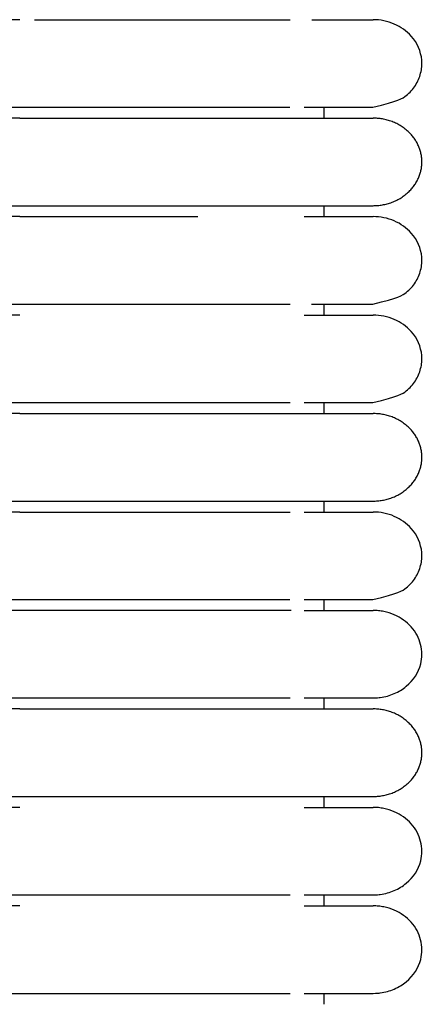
# Model space of a CAD drawing. Header units: millimetres. Extents: x -31695 to -19845, y -5614 to 7253.
# Tile 323 of 432: x -27559 to -27541, y 5322 to 5368. Entities that reach past the tile are written whole.
import ezdxf

# ---------------------------------------------------------------- set-up
doc = ezdxf.new("R2010")
doc.units = ezdxf.units.MM
doc.layers.add('2d', color=7, linetype='Continuous', true_color=0x000000)

msp = doc.modelspace()

# ---------------------------------------------------------------- linework, layer by layer
at = {"layer": '2d', "linetype": 'Continuous', "lineweight": -3}
for points, degree in [([(-27559.349, 5367.615), (-27569.288, 5367.615), (-27579.226, 5367.615)], 2), ([(-27579.226, 5363.555), (-27569.288, 5363.555), (-27559.349, 5363.555)], 2), ([(-27545.226, 5363.047), (-27545.226, 5363.301), (-27545.226, 5363.555)], 2), ([(-27542.965, 5363.555), (-27542.965, 5363.555), (-27542.965, 5363.555), (-27542.965, 5363.555)], 3), ([(-27559.349, 5363.047), (-27569.288, 5363.047), (-27579.226, 5363.047)], 2), ([(-27579.226, 5358.987), (-27569.288, 5358.987), (-27559.349, 5358.987)], 2), ([(-27545.226, 5358.48), (-27545.226, 5358.734), (-27545.226, 5358.987)], 2), ([(-27559.349, 5358.48), (-27569.288, 5358.48), (-27579.226, 5358.48)], 2), ([(-27579.226, 5354.42), (-27569.288, 5354.42), (-27559.349, 5354.42)], 2), ([(-27545.226, 5353.913), (-27545.226, 5354.167), (-27545.226, 5354.42)], 2), ([(-27559.349, 5353.913), (-27569.288, 5353.913), (-27579.226, 5353.913)], 2), ([(-27579.226, 5349.853), (-27569.288, 5349.853), (-27559.349, 5349.853)], 2), ([(-27545.226, 5349.345), (-27545.226, 5349.599), (-27545.226, 5349.853)], 2), ([(-27542.965, 5349.853), (-27542.965, 5349.853), (-27542.965, 5349.853), (-27542.965, 5349.853)], 3), ([(-27559.349, 5349.345), (-27569.288, 5349.345), (-27579.226, 5349.345)], 2), ([(-27579.226, 5345.285), (-27569.288, 5345.285), (-27559.349, 5345.285)], 2), ([(-27545.226, 5344.778), (-27545.226, 5345.032), (-27545.226, 5345.285)], 2), ([(-27559.349, 5344.778), (-27569.288, 5344.778), (-27579.226, 5344.778)], 2), ([(-27579.226, 5340.718), (-27569.288, 5340.718), (-27559.349, 5340.718)], 2), ([(-27545.226, 5340.211), (-27545.226, 5340.464), (-27545.226, 5340.718)], 2), ([(-27542.965, 5340.718), (-27542.965, 5340.718), (-27542.965, 5340.718), (-27542.965, 5340.718)], 3), ([(-27546.755, 5340.211), (-27562.991, 5340.211), (-27579.226, 5340.211)], 2), ([(-27579.226, 5336.151), (-27569.288, 5336.151), (-27559.349, 5336.151)], 2), ([(-27545.226, 5335.643), (-27545.226, 5335.897), (-27545.226, 5336.151)], 2), ([(-27559.349, 5335.643), (-27569.288, 5335.643), (-27579.226, 5335.643)], 2), ([(-27579.226, 5331.583), (-27569.288, 5331.583), (-27559.349, 5331.583)], 2), ([(-27545.226, 5331.076), (-27545.226, 5331.33), (-27545.226, 5331.583)], 2), ([(-27559.349, 5331.076), (-27569.288, 5331.076), (-27579.226, 5331.076)], 2), ([(-27579.226, 5327.016), (-27569.288, 5327.016), (-27559.349, 5327.016)], 2), ([(-27545.226, 5326.509), (-27545.226, 5326.762), (-27545.226, 5327.016)], 2), ([(-27559.349, 5326.509), (-27569.288, 5326.509), (-27579.226, 5326.509)], 2), ([(-27579.226, 5322.449), (-27569.288, 5322.449), (-27559.349, 5322.449)], 2), ([(-27545.226, 5321.941), (-27545.226, 5322.195), (-27545.226, 5322.449)], 2)]:
    msp.add_open_spline(points, degree=degree, dxfattribs=at)
for points, knots in [([(-27558.664, 5367.615), (-27558.436, 5367.615), (-27557.98, 5367.615), (-27557.297, 5367.615), (-27556.619, 5367.615), (-27555.947, 5367.615), (-27555.283, 5367.615), (-27554.628, 5367.615), (-27554.199, 5367.615), (-27553.774, 5367.615), (-27553.356, 5367.615), (-27552.749, 5367.615), (-27552.163, 5367.615), (-27551.601, 5367.615), (-27551.062, 5367.615), (-27550.548, 5367.615), (-27550.141, 5367.615), (-27549.828, 5367.615), (-27549.676, 5367.615), (-27549.592, 5367.615), (-27549.575, 5367.615), (-27549.539, 5367.615), (-27549.509, 5367.615), (-27549.483, 5367.615), (-27549.465, 5367.615), (-27549.435, 5367.615), (-27549.339, 5367.615), (-27549.219, 5367.615), (-27549.083, 5367.615), (-27548.982, 5367.615), (-27548.883, 5367.615), (-27548.784, 5367.615), (-27548.703, 5367.615), (-27548.639, 5367.615), (-27548.574, 5367.615), (-27548.495, 5367.615), (-27548.307, 5367.615), (-27548.124, 5367.615), (-27547.949, 5367.615), (-27547.862, 5367.615), (-27547.791, 5367.615), (-27547.735, 5367.615), (-27547.693, 5367.615), (-27547.652, 5367.615), (-27547.597, 5367.615), (-27547.502, 5367.615), (-27547.371, 5367.615), (-27547.27, 5367.615), (-27546.806, 5367.615)], [1.564355, 1.564355, 1.564355, 1.564355, 1.618924, 1.673493, 1.728061, 1.78263, 1.837198, 1.891767, 1.946335, 1.946335, 2.001115, 2.055895, 2.110675, 2.165455, 2.220235, 2.275015, 2.329795, 2.357185, 2.384575, 2.384575, 2.387798, 2.39102, 2.397465, 2.399077, 2.400688, 2.403911, 2.410356, 2.436137, 2.449027, 2.461918, 2.474808, 2.487699, 2.500589, 2.507035, 2.51348, 2.52637, 2.539261, 2.590823, 2.603713, 2.616604, 2.629494, 2.635939, 2.642385, 2.64883, 2.655275, 2.668165, 2.693946, 2.719727, 2.719727, 2.719727, 2.719727]), ([(-27545.798, 5367.615), (-27545.181, 5367.615), (-27544.664, 5367.615), (-27544.249, 5367.615), (-27543.83, 5367.615), (-27543.514, 5367.615), (-27543.3, 5367.615), (-27543.087, 5367.615), (-27542.975, 5367.615), (-27542.96, 5367.615)], [1.332783, 1.332783, 1.332783, 1.332783, 8.630284, 8.630284, 8.630284, 15.940526, 15.940526, 15.940526, 23.144641, 23.144641, 23.144641, 23.144641]), ([(-27542.965, 5363.555), (-27541.773, 5363.843), (-27541.584, 5363.959), (-27541.418, 5364.097), (-27541.252, 5364.234), (-27541.11, 5364.394), (-27540.997, 5364.569), (-27540.884, 5364.745), (-27540.8, 5364.935), (-27540.75, 5365.133), (-27540.7, 5365.33), (-27540.682, 5365.535), (-27540.699, 5365.736), (-27540.733, 5366.14), (-27540.905, 5366.534), (-27541.187, 5366.85), (-27541.398, 5367.088), (-27541.671, 5367.282), (-27541.976, 5367.414), (-27542.282, 5367.545), (-27542.62, 5367.615), (-27542.96, 5367.615)], [27.520766, 27.520766, 27.520766, 27.520766, 29.2208, 29.2208, 29.2208, 30.919981, 30.919981, 30.919981, 32.619451, 32.619451, 32.619451, 34.31973, 34.31973, 34.31973, 37.755656, 37.755656, 37.755656, 40.317792, 40.317792, 40.317792, 42.878079, 42.878079, 42.878079, 42.878079]), ([(-27559.349, 5363.555), (-27559.121, 5363.555), (-27558.892, 5363.555), (-27558.664, 5363.555), (-27558.436, 5363.555), (-27558.208, 5363.555), (-27557.981, 5363.555), (-27557.753, 5363.555), (-27557.525, 5363.555), (-27557.299, 5363.555), (-27557.072, 5363.555), (-27556.846, 5363.555), (-27556.621, 5363.555), (-27556.396, 5363.555), (-27556.172, 5363.555), (-27555.95, 5363.555), (-27555.727, 5363.555), (-27555.506, 5363.555), (-27555.286, 5363.555), (-27555.066, 5363.555), (-27554.848, 5363.555), (-27554.632, 5363.555), (-27554.416, 5363.555), (-27554.201, 5363.555), (-27553.989, 5363.555), (-27553.776, 5363.555), (-27553.567, 5363.555), (-27553.361, 5363.555), (-27553.156, 5363.555), (-27552.954, 5363.555), (-27552.755, 5363.555), (-27552.556, 5363.555), (-27552.361, 5363.555), (-27552.17, 5363.555), (-27551.979, 5363.555), (-27551.792, 5363.555), (-27551.608, 5363.555), (-27551.425, 5363.555), (-27551.245, 5363.555), (-27551.07, 5363.555), (-27550.894, 5363.555), (-27550.723, 5363.555), (-27550.556, 5363.555), (-27550.389, 5363.555), (-27550.226, 5363.555), (-27550.067, 5363.555), (-27549.988, 5363.555), (-27549.91, 5363.555), (-27549.833, 5363.555), (-27549.756, 5363.555), (-27549.68, 5363.555), (-27549.552, 5363.555), (-27549.535, 5363.555), (-27549.517, 5363.555), (-27549.395, 5363.555), (-27549.326, 5363.555), (-27549.257, 5363.555), (-27549.189, 5363.555), (-27549.155, 5363.555), (-27549.121, 5363.555), (-27548.987, 5363.555), (-27548.954, 5363.555), (-27548.92, 5363.555), (-27548.789, 5363.555), (-27548.756, 5363.555), (-27548.724, 5363.555), (-27548.595, 5363.555), (-27548.563, 5363.555), (-27548.531, 5363.555), (-27548.406, 5363.555), (-27548.281, 5363.555), (-27548.159, 5363.555), (-27547.953, 5363.555), (-27547.924, 5363.555), (-27547.896, 5363.555), (-27547.782, 5363.555), (-27547.768, 5363.555), (-27547.754, 5363.555), (-27547.656, 5363.555), (-27547.643, 5363.555), (-27547.629, 5363.555), (-27547.534, 5363.555), (-27547.481, 5363.555), (-27547.428, 5363.555), (-27547.377, 5363.555), (-27547.325, 5363.555), (-27547.275, 5363.555), (-27546.811, 5363.555)], [1.758265, 1.758265, 1.758265, 1.758265, 2.403203, 2.403203, 2.403203, 3.0484, 3.0484, 3.0484, 3.694787, 3.694787, 3.694787, 4.34223, 4.34223, 4.34223, 4.990624, 4.990624, 4.990624, 5.639884, 5.639884, 5.639884, 6.289916, 6.289916, 6.289916, 6.940709, 6.940709, 6.940709, 7.590557, 7.590557, 7.590557, 8.234391, 8.234391, 8.234391, 8.872562, 8.872562, 8.872562, 9.505107, 9.505107, 9.505107, 10.131961, 10.131961, 10.131961, 10.753009, 10.753009, 10.753009, 11.367998, 11.367998, 11.367998, 11.673138, 11.673138, 11.673138, 12.048031, 12.048031, 12.048031, 12.262919, 12.262919, 12.262919, 12.551165, 12.551165, 12.551165, 12.841348, 12.841348, 12.841348, 13.133414, 13.133414, 13.133414, 13.427317, 13.427317, 13.427317, 13.723012, 13.723012, 13.723012, 14.469846, 14.469846, 14.469846, 14.771547, 14.771547, 14.771547, 14.998917, 14.998917, 14.998917, 15.227215, 15.227215, 15.227215, 15.533045, 15.533045, 15.533045, 15.840519, 15.840519, 15.840519, 15.840519]), ([(-27546.16, 5363.555), (-27545.383, 5363.555), (-27544.747, 5363.555), (-27544.255, 5363.555), (-27543.835, 5363.555), (-27543.52, 5363.555), (-27543.306, 5363.555), (-27543.092, 5363.555), (-27542.981, 5363.555), (-27542.965, 5363.555)], [0, 0, 0, 0, 8.583004, 8.583004, 8.583004, 15.826789, 15.826789, 15.826789, 22.96541, 22.96541, 22.96541, 22.96541]), ([(-27559.349, 5358.48), (-27559.121, 5358.48), (-27558.664, 5358.48), (-27557.98, 5358.48), (-27557.297, 5358.48), (-27556.619, 5358.48), (-27555.947, 5358.48), (-27555.283, 5358.48), (-27554.628, 5358.48), (-27554.199, 5358.48), (-27553.774, 5358.48), (-27553.356, 5358.48), (-27552.749, 5358.48), (-27551.976, 5358.48), (-27551.431, 5358.48), (-27551.086, 5358.48)], [1.5131938, 1.5131938, 1.5131938, 1.5131938, 1.5643554, 1.615517, 1.6666785, 1.7178401, 1.7690017, 1.8201632, 1.8713248, 1.9224864, 1.9224864, 1.9738461, 2.0252058, 2.0765655, 2.1773658, 2.1773658, 2.1773658, 2.1773658]), ([(-27546.154, 5358.48), (-27545.377, 5358.48), (-27544.742, 5358.48), (-27544.249, 5358.48), (-27543.83, 5358.48), (-27543.514, 5358.48), (-27543.3, 5358.48), (-27543.087, 5358.48), (-27542.975, 5358.48), (-27542.96, 5358.48)], [0, 0, 0, 0, 8.64999, 8.64999, 8.64999, 15.950307, 15.950307, 15.950307, 23.144641, 23.144641, 23.144641, 23.144641]), ([(-27542.965, 5354.42), (-27541.773, 5354.708), (-27541.584, 5354.824), (-27541.418, 5354.962), (-27541.252, 5355.1), (-27541.11, 5355.259), (-27540.997, 5355.435), (-27540.884, 5355.61), (-27540.8, 5355.801), (-27540.75, 5355.998), (-27540.7, 5356.195), (-27540.682, 5356.4), (-27540.699, 5356.602), (-27540.733, 5357.005), (-27540.905, 5357.399), (-27541.187, 5357.716), (-27541.398, 5357.953), (-27541.671, 5358.147), (-27541.976, 5358.279), (-27542.282, 5358.411), (-27542.62, 5358.48), (-27542.96, 5358.48)], [27.461889, 27.461889, 27.461889, 27.461889, 29.168441, 29.168441, 29.168441, 30.874137, 30.874137, 30.874137, 32.580122, 32.580122, 32.580122, 34.28692, 34.28692, 34.28692, 37.736018, 37.736018, 37.736018, 40.307976, 40.307976, 40.307976, 42.878079, 42.878079, 42.878079, 42.878079]), ([(-27559.349, 5354.42), (-27559.12, 5354.42), (-27558.892, 5354.42), (-27558.664, 5354.42), (-27558.436, 5354.42), (-27558.208, 5354.42), (-27557.98, 5354.42), (-27557.752, 5354.42), (-27557.525, 5354.42), (-27557.298, 5354.42), (-27557.071, 5354.42), (-27556.845, 5354.42), (-27556.62, 5354.42), (-27556.395, 5354.42), (-27556.171, 5354.42), (-27555.948, 5354.42), (-27555.726, 5354.42), (-27555.504, 5354.42), (-27555.284, 5354.42), (-27555.064, 5354.42), (-27554.846, 5354.42), (-27554.63, 5354.42), (-27554.414, 5354.42), (-27554.199, 5354.42), (-27553.987, 5354.42), (-27553.774, 5354.42), (-27553.565, 5354.42), (-27553.359, 5354.42), (-27553.153, 5354.42), (-27552.951, 5354.42), (-27552.752, 5354.42), (-27552.553, 5354.42), (-27552.358, 5354.42), (-27552.167, 5354.42), (-27551.976, 5354.42), (-27551.788, 5354.42), (-27551.605, 5354.42), (-27551.421, 5354.42), (-27551.242, 5354.42), (-27551.066, 5354.42), (-27550.891, 5354.42), (-27550.719, 5354.42), (-27550.552, 5354.42), (-27550.469, 5354.42), (-27550.386, 5354.42), (-27550.305, 5354.42), (-27550.223, 5354.42), (-27550.143, 5354.42), (-27550.063, 5354.42), (-27549.906, 5354.42), (-27549.751, 5354.42), (-27549.496, 5354.42), (-27549.461, 5354.42), (-27549.426, 5354.42), (-27549.288, 5354.42), (-27549.253, 5354.42), (-27549.219, 5354.42), (-27549.109, 5354.42), (-27549.1, 5354.42), (-27549.092, 5354.42), (-27548.983, 5354.42), (-27548.916, 5354.42), (-27548.85, 5354.42), (-27548.784, 5354.42), (-27548.719, 5354.42), (-27548.654, 5354.42), (-27548.543, 5354.42), (-27548.527, 5354.42), (-27548.511, 5354.42), (-27548.401, 5354.42), (-27548.338, 5354.42), (-27548.277, 5354.42), (-27548.216, 5354.42), (-27548.155, 5354.42), (-27548.096, 5354.42), (-27547.949, 5354.42), (-27547.92, 5354.42), (-27547.891, 5354.42), (-27547.777, 5354.42), (-27547.763, 5354.42), (-27547.749, 5354.42), (-27547.652, 5354.42), (-27547.645, 5354.42), (-27547.638, 5354.42), (-27547.53, 5354.42), (-27547.476, 5354.42), (-27547.423, 5354.42), (-27547.372, 5354.42), (-27547.32, 5354.42), (-27547.27, 5354.42), (-27546.808, 5354.42)], [1.758068, 1.758068, 1.758068, 1.758068, 2.403287, 2.403287, 2.403287, 3.048544, 3.048544, 3.048544, 3.694979, 3.694979, 3.694979, 4.342478, 4.342478, 4.342478, 4.99093, 4.99093, 4.99093, 5.640239, 5.640239, 5.640239, 6.290336, 6.290336, 6.290336, 6.941194, 6.941194, 6.941194, 7.591109, 7.591109, 7.591109, 8.23501, 8.23501, 8.23501, 8.873232, 8.873232, 8.873232, 9.505838, 9.505838, 9.505838, 10.132754, 10.132754, 10.132754, 10.753854, 10.753854, 10.753854, 11.062133, 11.062133, 11.062133, 11.368873, 11.368873, 11.368873, 12.120507, 12.120507, 12.120507, 12.407785, 12.407785, 12.407785, 12.660764, 12.660764, 12.660764, 12.842362, 12.842362, 12.842362, 13.134445, 13.134445, 13.134445, 13.502125, 13.502125, 13.502125, 13.724073, 13.724073, 13.724073, 14.021537, 14.021537, 14.021537, 14.470952, 14.470952, 14.470952, 14.772668, 14.772668, 14.772668, 15.000047, 15.000047, 15.000047, 15.228356, 15.228356, 15.228356, 15.534206, 15.534206, 15.534206, 15.8417, 15.8417, 15.8417, 15.8417]), ([(-27545.809, 5354.42), (-27545.189, 5354.42), (-27544.671, 5354.42), (-27544.255, 5354.42), (-27543.835, 5354.42), (-27543.52, 5354.42), (-27543.306, 5354.42), (-27543.092, 5354.42), (-27542.981, 5354.42), (-27542.965, 5354.42)], [1.31115, 1.31115, 1.31115, 1.31115, 8.570493, 8.570493, 8.570493, 15.820579, 15.820579, 15.820579, 22.965411, 22.965411, 22.965411, 22.965411]), ([(-27546.154, 5353.913), (-27545.377, 5353.913), (-27544.742, 5353.913), (-27544.249, 5353.913), (-27543.83, 5353.913), (-27543.514, 5353.913), (-27543.3, 5353.913), (-27543.087, 5353.913), (-27542.975, 5353.913), (-27542.96, 5353.913)], [0, 0, 0, 0, 8.64999, 8.64999, 8.64999, 15.950307, 15.950307, 15.950307, 23.144641, 23.144641, 23.144641, 23.144641]), ([(-27542.965, 5349.853), (-27541.773, 5350.141), (-27541.584, 5350.257), (-27541.418, 5350.394), (-27541.252, 5350.532), (-27541.11, 5350.692), (-27540.997, 5350.867), (-27540.884, 5351.043), (-27540.8, 5351.233), (-27540.75, 5351.431), (-27540.7, 5351.628), (-27540.682, 5351.832), (-27540.699, 5352.034), (-27540.733, 5352.438), (-27540.905, 5352.832), (-27541.187, 5353.148), (-27541.398, 5353.386), (-27541.671, 5353.58), (-27541.976, 5353.712), (-27542.282, 5353.843), (-27542.62, 5353.913), (-27542.96, 5353.913)], [27.520766, 27.520766, 27.520766, 27.520766, 29.2208, 29.2208, 29.2208, 30.919981, 30.919981, 30.919981, 32.619452, 32.619452, 32.619452, 34.319731, 34.319731, 34.319731, 37.755656, 37.755656, 37.755656, 40.317792, 40.317792, 40.317792, 42.878079, 42.878079, 42.878079, 42.878079]), ([(-27559.349, 5349.853), (-27559.123, 5349.853), (-27558.89, 5349.853), (-27558.664, 5349.853), (-27558.436, 5349.853), (-27558.208, 5349.853), (-27557.98, 5349.853), (-27557.752, 5349.853), (-27557.525, 5349.853), (-27557.298, 5349.853), (-27557.071, 5349.853), (-27556.845, 5349.853), (-27556.62, 5349.853), (-27556.395, 5349.853), (-27556.171, 5349.853), (-27555.948, 5349.853), (-27555.726, 5349.853), (-27555.504, 5349.853), (-27555.284, 5349.853), (-27555.064, 5349.853), (-27554.846, 5349.853), (-27554.63, 5349.853), (-27554.414, 5349.853), (-27554.199, 5349.853), (-27553.987, 5349.853), (-27553.774, 5349.853), (-27553.565, 5349.853), (-27553.359, 5349.853), (-27553.153, 5349.853), (-27552.951, 5349.853), (-27552.752, 5349.853), (-27552.553, 5349.853), (-27552.358, 5349.853), (-27552.167, 5349.853), (-27551.976, 5349.853), (-27551.788, 5349.853), (-27551.605, 5349.853), (-27551.421, 5349.853), (-27551.242, 5349.853), (-27551.066, 5349.853), (-27550.891, 5349.853), (-27550.719, 5349.853), (-27550.552, 5349.853), (-27550.469, 5349.853), (-27550.386, 5349.853), (-27550.305, 5349.853), (-27550.223, 5349.853), (-27550.143, 5349.853), (-27550.063, 5349.853), (-27549.905, 5349.853), (-27549.751, 5349.853), (-27549.496, 5349.853), (-27549.461, 5349.853), (-27549.426, 5349.853), (-27549.288, 5349.853), (-27549.253, 5349.853), (-27549.219, 5349.853), (-27549.109, 5349.853), (-27549.1, 5349.853), (-27549.092, 5349.853), (-27548.983, 5349.853), (-27548.916, 5349.853), (-27548.85, 5349.853), (-27548.784, 5349.853), (-27548.719, 5349.853), (-27548.654, 5349.853), (-27548.543, 5349.853), (-27548.527, 5349.853), (-27548.511, 5349.853), (-27548.401, 5349.853), (-27548.338, 5349.853), (-27548.277, 5349.853), (-27548.216, 5349.853), (-27548.155, 5349.853), (-27548.096, 5349.853), (-27547.949, 5349.853), (-27547.92, 5349.853), (-27547.891, 5349.853), (-27547.777, 5349.853), (-27547.763, 5349.853), (-27547.749, 5349.853), (-27547.652, 5349.853), (-27547.645, 5349.853), (-27547.638, 5349.853), (-27547.53, 5349.853), (-27547.476, 5349.853), (-27547.423, 5349.853), (-27547.372, 5349.853), (-27547.32, 5349.853), (-27547.27, 5349.853), (-27546.808, 5349.853)], [0, 0, 0, 0, 0.643984, 0.643984, 0.643984, 1.289245, 1.289245, 1.289245, 1.935683, 1.935683, 1.935683, 2.583186, 2.583186, 2.583186, 3.231641, 3.231641, 3.231641, 3.880954, 3.880954, 3.880954, 4.531054, 4.531054, 4.531054, 5.181916, 5.181916, 5.181916, 5.831835, 5.831835, 5.831835, 6.475738, 6.475738, 6.475738, 7.113964, 7.113964, 7.113964, 7.746573, 7.746573, 7.746573, 8.373493, 8.373493, 8.373493, 8.994596, 8.994596, 8.994596, 9.302877, 9.302877, 9.302877, 9.609618, 9.609618, 9.609618, 10.361256, 10.361256, 10.361256, 10.648537, 10.648537, 10.648537, 10.901517, 10.901517, 10.901517, 11.083116, 11.083116, 11.083116, 11.3752, 11.3752, 11.3752, 11.742882, 11.742882, 11.742882, 11.964831, 11.964831, 11.964831, 12.262297, 12.262297, 12.262297, 12.711714, 12.711714, 12.711714, 13.013432, 13.013432, 13.013432, 13.240812, 13.240812, 13.240812, 13.469123, 13.469123, 13.469123, 13.774974, 13.774974, 13.774974, 14.08247, 14.08247, 14.08247, 14.08247]), ([(-27546.154, 5349.853), (-27545.38, 5349.853), (-27544.746, 5349.853), (-27544.255, 5349.853), (-27543.835, 5349.853), (-27543.52, 5349.853), (-27543.306, 5349.853), (-27543.092, 5349.853), (-27542.981, 5349.853), (-27542.965, 5349.853)], [0.021128, 0.021128, 0.021128, 0.021128, 8.582815, 8.582815, 8.582815, 15.826695, 15.826695, 15.826695, 22.965412, 22.965412, 22.965412, 22.965412]), ([(-27559.349, 5344.778), (-27559.121, 5344.778), (-27558.664, 5344.778), (-27557.98, 5344.778), (-27557.297, 5344.778), (-27556.619, 5344.778), (-27555.947, 5344.778), (-27555.283, 5344.778), (-27554.628, 5344.778), (-27554.199, 5344.778), (-27553.774, 5344.778), (-27553.356, 5344.778), (-27552.749, 5344.778), (-27552.163, 5344.778), (-27551.601, 5344.778), (-27551.062, 5344.778), (-27550.548, 5344.778), (-27550.141, 5344.778), (-27549.828, 5344.778), (-27549.676, 5344.778), (-27549.592, 5344.778), (-27549.575, 5344.778), (-27549.539, 5344.778), (-27549.509, 5344.778), (-27549.483, 5344.778), (-27549.465, 5344.778), (-27549.435, 5344.778), (-27549.339, 5344.778), (-27549.219, 5344.778), (-27549.083, 5344.778), (-27548.982, 5344.778), (-27548.883, 5344.778), (-27548.784, 5344.778), (-27548.703, 5344.778), (-27548.639, 5344.778), (-27548.574, 5344.778), (-27548.495, 5344.778), (-27548.307, 5344.778), (-27548.124, 5344.778), (-27547.949, 5344.778), (-27547.862, 5344.778), (-27547.791, 5344.778), (-27547.735, 5344.778), (-27547.693, 5344.778), (-27547.652, 5344.778), (-27547.597, 5344.778), (-27547.502, 5344.778), (-27547.371, 5344.778), (-27547.27, 5344.778), (-27546.806, 5344.778)], [1.513194, 1.513194, 1.513194, 1.513194, 1.567609, 1.622024, 1.676439, 1.730854, 1.785268, 1.839683, 1.894098, 1.948513, 1.948513, 2.003139, 2.057765, 2.11239, 2.167016, 2.221642, 2.276267, 2.330893, 2.358206, 2.385519, 2.385519, 2.388732, 2.391946, 2.398373, 2.39998, 2.401586, 2.4048, 2.411227, 2.436935, 2.44979, 2.462644, 2.475498, 2.488352, 2.501206, 2.507633, 2.514061, 2.526915, 2.539769, 2.591186, 2.60404, 2.616894, 2.629748, 2.636175, 2.642602, 2.649029, 2.655457, 2.668311, 2.694019, 2.719727, 2.719727, 2.719727, 2.719727]), ([(-27546.154, 5344.778), (-27545.377, 5344.778), (-27544.742, 5344.778), (-27544.249, 5344.778), (-27543.83, 5344.778), (-27543.514, 5344.778), (-27543.3, 5344.778), (-27543.087, 5344.778), (-27542.975, 5344.778), (-27542.96, 5344.778)], [0, 0, 0, 0, 8.64999, 8.64999, 8.64999, 15.950307, 15.950307, 15.950307, 23.144641, 23.144641, 23.144641, 23.144641]), ([(-27542.965, 5340.718), (-27541.773, 5341.006), (-27541.584, 5341.122), (-27541.418, 5341.26), (-27541.252, 5341.398), (-27541.11, 5341.557), (-27540.997, 5341.733), (-27540.884, 5341.908), (-27540.8, 5342.099), (-27540.75, 5342.296), (-27540.7, 5342.493), (-27540.682, 5342.698), (-27540.699, 5342.9), (-27540.733, 5343.303), (-27540.905, 5343.697), (-27541.187, 5344.014), (-27541.398, 5344.251), (-27541.671, 5344.445), (-27541.976, 5344.577), (-27542.282, 5344.709), (-27542.62, 5344.778), (-27542.96, 5344.778)], [27.520767, 27.520767, 27.520767, 27.520767, 29.220801, 29.220801, 29.220801, 30.919982, 30.919982, 30.919982, 32.619452, 32.619452, 32.619452, 34.319731, 34.319731, 34.319731, 37.755656, 37.755656, 37.755656, 40.317792, 40.317792, 40.317792, 42.878079, 42.878079, 42.878079, 42.878079]), ([(-27559.349, 5340.718), (-27559.121, 5340.718), (-27558.893, 5340.718), (-27558.664, 5340.718), (-27558.436, 5340.718), (-27558.208, 5340.718), (-27557.981, 5340.718), (-27557.753, 5340.718), (-27557.525, 5340.718), (-27557.299, 5340.718), (-27557.072, 5340.718), (-27556.846, 5340.718), (-27556.621, 5340.718), (-27556.396, 5340.718), (-27556.172, 5340.718), (-27555.95, 5340.718), (-27555.727, 5340.718), (-27555.506, 5340.718), (-27555.286, 5340.718), (-27555.066, 5340.718), (-27554.848, 5340.718), (-27554.632, 5340.718), (-27554.416, 5340.718), (-27554.201, 5340.718), (-27553.989, 5340.718), (-27553.776, 5340.718), (-27553.567, 5340.718), (-27553.361, 5340.718), (-27553.156, 5340.718), (-27552.954, 5340.718), (-27552.755, 5340.718), (-27552.556, 5340.718), (-27552.361, 5340.718), (-27552.17, 5340.718), (-27551.979, 5340.718), (-27551.792, 5340.718), (-27551.608, 5340.718), (-27551.425, 5340.718), (-27551.245, 5340.718), (-27551.07, 5340.718), (-27550.894, 5340.718), (-27550.723, 5340.718), (-27550.556, 5340.718), (-27550.389, 5340.718), (-27550.226, 5340.718), (-27550.067, 5340.718), (-27549.988, 5340.718), (-27549.91, 5340.718), (-27549.833, 5340.718), (-27549.756, 5340.718), (-27549.68, 5340.718), (-27549.552, 5340.718), (-27549.535, 5340.718), (-27549.517, 5340.718), (-27549.395, 5340.718), (-27549.326, 5340.718), (-27549.257, 5340.718), (-27549.189, 5340.718), (-27549.155, 5340.718), (-27549.121, 5340.718), (-27548.987, 5340.718), (-27548.954, 5340.718), (-27548.92, 5340.718), (-27548.789, 5340.718), (-27548.756, 5340.718), (-27548.724, 5340.718), (-27548.595, 5340.718), (-27548.563, 5340.718), (-27548.531, 5340.718), (-27548.406, 5340.718), (-27548.281, 5340.718), (-27548.159, 5340.718), (-27547.953, 5340.718), (-27547.924, 5340.718), (-27547.896, 5340.718), (-27547.782, 5340.718), (-27547.768, 5340.718), (-27547.754, 5340.718), (-27547.656, 5340.718), (-27547.643, 5340.718), (-27547.629, 5340.718), (-27547.534, 5340.718), (-27547.481, 5340.718), (-27547.428, 5340.718), (-27547.377, 5340.718), (-27547.325, 5340.718), (-27547.275, 5340.718), (-27546.811, 5340.718)], [0, 0, 0, 0, 0.643928, 0.643928, 0.643928, 1.289128, 1.289128, 1.289128, 1.935518, 1.935518, 1.935518, 2.582964, 2.582964, 2.582964, 3.231361, 3.231361, 3.231361, 3.880624, 3.880624, 3.880624, 4.530659, 4.530659, 4.530659, 5.181454, 5.181454, 5.181454, 5.831306, 5.831306, 5.831306, 6.475143, 6.475143, 6.475143, 7.113316, 7.113316, 7.113316, 7.745864, 7.745864, 7.745864, 8.372721, 8.372721, 8.372721, 8.993772, 8.993772, 8.993772, 9.608763, 9.608763, 9.608763, 9.913905, 9.913905, 9.913905, 10.2888, 10.2888, 10.2888, 10.503689, 10.503689, 10.503689, 10.791936, 10.791936, 10.791936, 11.082121, 11.082121, 11.082121, 11.374188, 11.374188, 11.374188, 11.668092, 11.668092, 11.668092, 11.963788, 11.963788, 11.963788, 12.710625, 12.710625, 12.710625, 13.012328, 13.012328, 13.012328, 13.239698, 13.239698, 13.239698, 13.467998, 13.467998, 13.467998, 13.773829, 13.773829, 13.773829, 14.081304, 14.081304, 14.081304, 14.081304]), ([(-27546.16, 5340.718), (-27545.383, 5340.718), (-27544.747, 5340.718), (-27544.255, 5340.718), (-27543.835, 5340.718), (-27543.52, 5340.718), (-27543.306, 5340.718), (-27543.092, 5340.718), (-27542.981, 5340.718), (-27542.965, 5340.718)], [0, 0, 0, 0, 8.583005, 8.583005, 8.583005, 15.82679, 15.82679, 15.82679, 22.965412, 22.965412, 22.965412, 22.965412]), ([(-27546.155, 5340.211), (-27545.378, 5340.211), (-27544.742, 5340.211), (-27544.25, 5340.211), (-27543.83, 5340.211), (-27543.514, 5340.211), (-27543.301, 5340.211), (-27543.087, 5340.211), (-27542.975, 5340.211), (-27542.96, 5340.211)], [0, 0, 0, 0, 8.649968, 8.649968, 8.649968, 15.950267, 15.950267, 15.950267, 23.144584, 23.144584, 23.144584, 23.144584]), ([(-27542.959, 5336.151), (-27542.771, 5336.157), (-27542.696, 5336.163), (-27542.622, 5336.173), (-27542.398, 5336.204), (-27542.18, 5336.264), (-27541.976, 5336.352), (-27541.772, 5336.44), (-27541.583, 5336.555), (-27541.417, 5336.692), (-27541.086, 5336.968), (-27540.85, 5337.334), (-27540.749, 5337.729), (-27540.674, 5338.025), (-27540.674, 5338.337), (-27540.75, 5338.633), (-27540.825, 5338.929), (-27540.976, 5339.209), (-27541.187, 5339.446), (-27541.399, 5339.684), (-27541.671, 5339.878), (-27541.976, 5340.01), (-27542.129, 5340.076), (-27542.29, 5340.126), (-27542.455, 5340.16), (-27542.538, 5340.177), (-27542.622, 5340.189), (-27542.748, 5340.202), (-27542.79, 5340.205), (-27542.864, 5340.208), (-27542.928, 5340.21), (-27542.96, 5340.211)], [23.445226, 23.445226, 23.445226, 23.445226, 23.445646, 23.445646, 23.445646, 24.046115, 24.046115, 24.046115, 24.64695, 24.64695, 24.64695, 25.861281, 25.861281, 25.861281, 26.766871, 26.766871, 26.766871, 27.671807, 27.671807, 27.671807, 28.577097, 28.577097, 28.577097, 29.026849, 29.026849, 29.026849, 29.266295, 29.266295, 29.38601, 29.38601, 29.475738, 29.475738, 29.475738, 29.475738]), ([(-27559.349, 5336.151), (-27559.123, 5336.151), (-27558.89, 5336.151), (-27558.664, 5336.151), (-27558.436, 5336.151), (-27558.208, 5336.151), (-27557.98, 5336.151), (-27557.752, 5336.151), (-27557.525, 5336.151), (-27557.298, 5336.151), (-27557.071, 5336.151), (-27556.845, 5336.151), (-27556.62, 5336.151), (-27556.395, 5336.151), (-27556.171, 5336.151), (-27555.948, 5336.151), (-27555.726, 5336.151), (-27555.504, 5336.151), (-27555.284, 5336.151), (-27555.064, 5336.151), (-27554.846, 5336.151), (-27554.63, 5336.151), (-27554.414, 5336.151), (-27554.199, 5336.151), (-27553.987, 5336.151), (-27553.774, 5336.151), (-27553.565, 5336.151), (-27553.359, 5336.151), (-27553.153, 5336.151), (-27552.951, 5336.151), (-27552.752, 5336.151), (-27552.553, 5336.151), (-27552.358, 5336.151), (-27552.167, 5336.151), (-27551.976, 5336.151), (-27551.788, 5336.151), (-27551.605, 5336.151), (-27551.421, 5336.151), (-27551.242, 5336.151), (-27551.066, 5336.151), (-27550.891, 5336.151), (-27550.719, 5336.151), (-27550.552, 5336.151), (-27550.469, 5336.151), (-27550.386, 5336.151), (-27550.305, 5336.151), (-27550.223, 5336.151), (-27550.143, 5336.151), (-27550.063, 5336.151), (-27549.906, 5336.151), (-27549.751, 5336.151), (-27549.496, 5336.151), (-27549.461, 5336.151), (-27549.426, 5336.151), (-27549.288, 5336.151), (-27549.253, 5336.151), (-27549.219, 5336.151), (-27549.109, 5336.151), (-27549.1, 5336.151), (-27549.092, 5336.151), (-27548.983, 5336.151), (-27548.916, 5336.151), (-27548.85, 5336.151), (-27548.784, 5336.151), (-27548.719, 5336.151), (-27548.654, 5336.151), (-27548.543, 5336.151), (-27548.527, 5336.151), (-27548.511, 5336.151), (-27548.401, 5336.151), (-27548.338, 5336.151), (-27548.277, 5336.151), (-27548.216, 5336.151), (-27548.155, 5336.151), (-27548.096, 5336.151), (-27547.949, 5336.151), (-27547.92, 5336.151), (-27547.891, 5336.151), (-27547.777, 5336.151), (-27547.763, 5336.151), (-27547.749, 5336.151), (-27547.652, 5336.151), (-27547.645, 5336.151), (-27547.638, 5336.151), (-27547.53, 5336.151), (-27547.476, 5336.151), (-27547.423, 5336.151), (-27547.372, 5336.151), (-27547.32, 5336.151), (-27547.27, 5336.151), (-27546.808, 5336.151)], [0, 0, 0, 0, 0.643984, 0.643984, 0.643984, 1.289245, 1.289245, 1.289245, 1.935683, 1.935683, 1.935683, 2.583186, 2.583186, 2.583186, 3.231641, 3.231641, 3.231641, 3.880954, 3.880954, 3.880954, 4.531054, 4.531054, 4.531054, 5.181916, 5.181916, 5.181916, 5.831834, 5.831834, 5.831834, 6.475738, 6.475738, 6.475738, 7.113964, 7.113964, 7.113964, 7.746573, 7.746573, 7.746573, 8.373492, 8.373492, 8.373492, 8.994596, 8.994596, 8.994596, 9.302877, 9.302877, 9.302877, 9.609618, 9.609618, 9.609618, 10.361256, 10.361256, 10.361256, 10.648536, 10.648536, 10.648536, 10.901516, 10.901516, 10.901516, 11.083115, 11.083115, 11.083115, 11.3752, 11.3752, 11.3752, 11.742881, 11.742881, 11.742881, 11.964831, 11.964831, 11.964831, 12.262297, 12.262297, 12.262297, 12.711714, 12.711714, 12.711714, 13.013431, 13.013431, 13.013431, 13.240812, 13.240812, 13.240812, 13.469122, 13.469122, 13.469122, 13.774974, 13.774974, 13.774974, 14.082469, 14.082469, 14.082469, 14.082469]), ([(-27546.154, 5336.151), (-27545.38, 5336.151), (-27544.743, 5336.151), (-27544.249, 5336.151), (-27543.83, 5336.151), (-27543.514, 5336.151), (-27543.3, 5336.151), (-27543.087, 5336.151), (-27542.975, 5336.151), (-27542.96, 5336.151)], [0, 0, 0, 0, 8.585128, 8.585128, 8.585128, 15.830703, 15.830703, 15.830703, 22.971089, 22.971089, 22.971089, 22.971089]), ([(-27546.155, 5331.076), (-27545.378, 5331.076), (-27544.742, 5331.076), (-27544.25, 5331.076), (-27543.83, 5331.076), (-27543.514, 5331.076), (-27543.301, 5331.076), (-27543.087, 5331.076), (-27542.975, 5331.076), (-27542.96, 5331.076)], [0, 0, 0, 0, 8.649968, 8.649968, 8.649968, 15.950267, 15.950267, 15.950267, 23.144584, 23.144584, 23.144584, 23.144584]), ([(-27542.959, 5327.016), (-27542.771, 5327.022), (-27542.696, 5327.029), (-27542.622, 5327.039), (-27542.398, 5327.069), (-27542.18, 5327.129), (-27541.976, 5327.217), (-27541.772, 5327.305), (-27541.583, 5327.42), (-27541.417, 5327.558), (-27541.086, 5327.833), (-27540.85, 5328.199), (-27540.749, 5328.594), (-27540.674, 5328.89), (-27540.674, 5329.202), (-27540.75, 5329.498), (-27540.825, 5329.794), (-27540.976, 5330.074), (-27541.187, 5330.312), (-27541.399, 5330.549), (-27541.671, 5330.743), (-27541.976, 5330.875), (-27542.129, 5330.941), (-27542.29, 5330.991), (-27542.455, 5331.025), (-27542.538, 5331.042), (-27542.622, 5331.055), (-27542.748, 5331.067), (-27542.79, 5331.071), (-27542.864, 5331.074), (-27542.928, 5331.075), (-27542.96, 5331.076)], [23.445082, 23.445082, 23.445082, 23.445082, 23.445597, 23.445597, 23.445597, 24.046072, 24.046072, 24.046072, 24.646912, 24.646912, 24.646912, 25.861252, 25.861252, 25.861252, 26.76685, 26.76685, 26.76685, 27.671792, 27.671792, 27.671792, 28.57709, 28.57709, 28.57709, 29.026845, 29.026845, 29.026845, 29.266293, 29.266293, 29.386009, 29.386009, 29.475738, 29.475738, 29.475738, 29.475738]), ([(-27559.349, 5327.016), (-27559.123, 5327.016), (-27558.89, 5327.016), (-27558.664, 5327.016), (-27558.436, 5327.016), (-27558.208, 5327.016), (-27557.98, 5327.016), (-27557.752, 5327.016), (-27557.525, 5327.016), (-27557.298, 5327.016), (-27557.071, 5327.016), (-27556.845, 5327.016), (-27556.62, 5327.016), (-27556.395, 5327.016), (-27556.171, 5327.016), (-27555.948, 5327.016), (-27555.726, 5327.016), (-27555.504, 5327.016), (-27555.284, 5327.016), (-27555.064, 5327.016), (-27554.846, 5327.016), (-27554.63, 5327.016), (-27554.414, 5327.016), (-27554.199, 5327.016), (-27553.987, 5327.016), (-27553.774, 5327.016), (-27553.565, 5327.016), (-27553.359, 5327.016), (-27553.153, 5327.016), (-27552.951, 5327.016), (-27552.752, 5327.016), (-27552.553, 5327.016), (-27552.358, 5327.016), (-27552.167, 5327.016), (-27551.977, 5327.016), (-27551.789, 5327.016), (-27551.605, 5327.016), (-27551.421, 5327.016), (-27551.242, 5327.016), (-27551.066, 5327.016), (-27550.891, 5327.016), (-27550.719, 5327.016), (-27550.552, 5327.016), (-27550.469, 5327.016), (-27550.386, 5327.016), (-27550.305, 5327.016), (-27550.223, 5327.016), (-27550.143, 5327.016), (-27550.063, 5327.016), (-27549.906, 5327.016), (-27549.751, 5327.016), (-27549.496, 5327.016), (-27549.461, 5327.016), (-27549.426, 5327.016), (-27549.288, 5327.016), (-27549.253, 5327.016), (-27549.219, 5327.016), (-27549.109, 5327.016), (-27549.1, 5327.016), (-27549.092, 5327.016), (-27548.983, 5327.016), (-27548.916, 5327.016), (-27548.85, 5327.016), (-27548.784, 5327.016), (-27548.719, 5327.016), (-27548.654, 5327.016), (-27548.543, 5327.016), (-27548.527, 5327.016), (-27548.511, 5327.016), (-27548.401, 5327.016), (-27548.338, 5327.016), (-27548.277, 5327.016), (-27548.216, 5327.016), (-27548.155, 5327.016), (-27548.096, 5327.016), (-27547.949, 5327.016), (-27547.92, 5327.016), (-27547.891, 5327.016), (-27547.777, 5327.016), (-27547.763, 5327.016), (-27547.749, 5327.016), (-27547.652, 5327.016), (-27547.645, 5327.016), (-27547.638, 5327.016), (-27547.53, 5327.016), (-27547.476, 5327.016), (-27547.423, 5327.016), (-27547.372, 5327.016), (-27547.32, 5327.016), (-27547.27, 5327.016), (-27546.808, 5327.016)], [0, 0, 0, 0, 0.643984, 0.643984, 0.643984, 1.289245, 1.289245, 1.289245, 1.935683, 1.935683, 1.935683, 2.583186, 2.583186, 2.583186, 3.231641, 3.231641, 3.231641, 3.880954, 3.880954, 3.880954, 4.531054, 4.531054, 4.531054, 5.181916, 5.181916, 5.181916, 5.831835, 5.831835, 5.831835, 6.475739, 6.475739, 6.475739, 7.113965, 7.113965, 7.113965, 7.746574, 7.746574, 7.746574, 8.373493, 8.373493, 8.373493, 8.994597, 8.994597, 8.994597, 9.302878, 9.302878, 9.302878, 9.609619, 9.609619, 9.609619, 10.361257, 10.361257, 10.361257, 10.648537, 10.648537, 10.648537, 10.901517, 10.901517, 10.901517, 11.083116, 11.083116, 11.083116, 11.375201, 11.375201, 11.375201, 11.742882, 11.742882, 11.742882, 11.964832, 11.964832, 11.964832, 12.262298, 12.262298, 12.262298, 12.711715, 12.711715, 12.711715, 13.013432, 13.013432, 13.013432, 13.240813, 13.240813, 13.240813, 13.469123, 13.469123, 13.469123, 13.774975, 13.774975, 13.774975, 14.08247, 14.08247, 14.08247, 14.08247]), ([(-27546.154, 5327.016), (-27545.38, 5327.016), (-27544.743, 5327.016), (-27544.249, 5327.016), (-27543.83, 5327.016), (-27543.514, 5327.016), (-27543.3, 5327.016), (-27543.087, 5327.016), (-27542.975, 5327.016), (-27542.96, 5327.016)], [0, 0, 0, 0, 8.585129, 8.585129, 8.585129, 15.830704, 15.830704, 15.830704, 22.97109, 22.97109, 22.97109, 22.97109]), ([(-27546.155, 5326.509), (-27545.378, 5326.509), (-27544.742, 5326.509), (-27544.25, 5326.509), (-27543.83, 5326.509), (-27543.514, 5326.509), (-27543.301, 5326.509), (-27543.087, 5326.509), (-27542.975, 5326.509), (-27542.96, 5326.509)], [0, 0, 0, 0, 8.649968, 8.649968, 8.649968, 15.950267, 15.950267, 15.950267, 23.144584, 23.144584, 23.144584, 23.144584]), ([(-27542.959, 5322.449), (-27542.771, 5322.455), (-27542.696, 5322.461), (-27542.622, 5322.471), (-27542.398, 5322.502), (-27542.18, 5322.562), (-27541.976, 5322.65), (-27541.772, 5322.737), (-27541.583, 5322.853), (-27541.417, 5322.99), (-27541.086, 5323.266), (-27540.85, 5323.632), (-27540.749, 5324.027), (-27540.674, 5324.323), (-27540.674, 5324.635), (-27540.75, 5324.931), (-27540.825, 5325.227), (-27540.976, 5325.507), (-27541.187, 5325.744), (-27541.399, 5325.982), (-27541.671, 5326.176), (-27541.976, 5326.308), (-27542.129, 5326.374), (-27542.29, 5326.424), (-27542.455, 5326.458), (-27542.538, 5326.475), (-27542.622, 5326.487), (-27542.748, 5326.5), (-27542.79, 5326.503), (-27542.864, 5326.506), (-27542.928, 5326.508), (-27542.96, 5326.509)], [23.445501, 23.445501, 23.445501, 23.445501, 23.445737, 23.445737, 23.445737, 24.046197, 24.046197, 24.046197, 24.647024, 24.647024, 24.647024, 25.861336, 25.861336, 25.861336, 26.766913, 26.766913, 26.766913, 27.671834, 27.671834, 27.671834, 28.577111, 28.577111, 28.577111, 29.026856, 29.026856, 29.026856, 29.266298, 29.266298, 29.386012, 29.386012, 29.475738, 29.475738, 29.475738, 29.475738]), ([(-27559.349, 5322.449), (-27559.123, 5322.449), (-27558.89, 5322.449), (-27558.664, 5322.449), (-27558.436, 5322.449), (-27558.208, 5322.449), (-27557.98, 5322.449), (-27557.752, 5322.449), (-27557.525, 5322.449), (-27557.298, 5322.449), (-27557.071, 5322.449), (-27556.845, 5322.449), (-27556.62, 5322.449), (-27556.395, 5322.449), (-27556.171, 5322.449), (-27555.948, 5322.449), (-27555.726, 5322.449), (-27555.504, 5322.449), (-27555.284, 5322.449), (-27555.064, 5322.449), (-27554.846, 5322.449), (-27554.63, 5322.449), (-27554.414, 5322.449), (-27554.199, 5322.449), (-27553.987, 5322.449), (-27553.774, 5322.449), (-27553.565, 5322.449), (-27553.359, 5322.449), (-27553.153, 5322.449), (-27552.951, 5322.449), (-27552.752, 5322.449), (-27552.553, 5322.449), (-27552.358, 5322.449), (-27552.167, 5322.449), (-27551.977, 5322.449), (-27551.789, 5322.449), (-27551.605, 5322.449), (-27551.421, 5322.449), (-27551.242, 5322.449), (-27551.066, 5322.449), (-27550.891, 5322.449), (-27550.719, 5322.449), (-27550.552, 5322.449), (-27550.469, 5322.449), (-27550.386, 5322.449), (-27550.305, 5322.449), (-27550.223, 5322.449), (-27550.143, 5322.449), (-27550.063, 5322.449), (-27549.906, 5322.449), (-27549.751, 5322.449), (-27549.496, 5322.449), (-27549.461, 5322.449), (-27549.426, 5322.449), (-27549.288, 5322.449), (-27549.253, 5322.449), (-27549.219, 5322.449), (-27549.109, 5322.449), (-27549.1, 5322.449), (-27549.092, 5322.449), (-27548.983, 5322.449), (-27548.916, 5322.449), (-27548.85, 5322.449), (-27548.784, 5322.449), (-27548.719, 5322.449), (-27548.654, 5322.449), (-27548.543, 5322.449), (-27548.527, 5322.449), (-27548.511, 5322.449), (-27548.401, 5322.449), (-27548.338, 5322.449), (-27548.277, 5322.449), (-27548.216, 5322.449), (-27548.155, 5322.449), (-27548.096, 5322.449), (-27547.949, 5322.449), (-27547.92, 5322.449), (-27547.891, 5322.449), (-27547.777, 5322.449), (-27547.763, 5322.449), (-27547.749, 5322.449), (-27547.652, 5322.449), (-27547.645, 5322.449), (-27547.638, 5322.449), (-27547.53, 5322.449), (-27547.476, 5322.449), (-27547.423, 5322.449), (-27547.372, 5322.449), (-27547.32, 5322.449), (-27547.27, 5322.449), (-27546.808, 5322.449)], [0, 0, 0, 0, 0.643984, 0.643984, 0.643984, 1.289245, 1.289245, 1.289245, 1.935683, 1.935683, 1.935683, 2.583186, 2.583186, 2.583186, 3.231641, 3.231641, 3.231641, 3.880954, 3.880954, 3.880954, 4.531054, 4.531054, 4.531054, 5.181916, 5.181916, 5.181916, 5.831835, 5.831835, 5.831835, 6.475739, 6.475739, 6.475739, 7.113965, 7.113965, 7.113965, 7.746574, 7.746574, 7.746574, 8.373493, 8.373493, 8.373493, 8.994597, 8.994597, 8.994597, 9.302878, 9.302878, 9.302878, 9.609619, 9.609619, 9.609619, 10.361257, 10.361257, 10.361257, 10.648538, 10.648538, 10.648538, 10.901518, 10.901518, 10.901518, 11.083116, 11.083116, 11.083116, 11.375201, 11.375201, 11.375201, 11.742883, 11.742883, 11.742883, 11.964832, 11.964832, 11.964832, 12.262298, 12.262298, 12.262298, 12.711715, 12.711715, 12.711715, 13.013432, 13.013432, 13.013432, 13.240813, 13.240813, 13.240813, 13.469123, 13.469123, 13.469123, 13.774975, 13.774975, 13.774975, 14.08247, 14.08247, 14.08247, 14.08247]), ([(-27546.152, 5322.449), (-27545.379, 5322.449), (-27544.743, 5322.449), (-27544.249, 5322.449), (-27543.83, 5322.449), (-27543.514, 5322.449), (-27543.3, 5322.449), (-27543.087, 5322.449), (-27542.975, 5322.449), (-27542.96, 5322.449)], [0.006566, 0.006566, 0.006566, 0.006566, 8.58507, 8.58507, 8.58507, 15.830675, 15.830675, 15.830675, 22.971092, 22.971092, 22.971092, 22.971092])]:
    msp.add_open_spline(points, degree=3, knots=knots, dxfattribs=at)
for points, weights, knots in [([(-27559.349, 5363.047), (-27553.715, 5363.047), (-27549.732, 5363.047), (-27547.068, 5363.047), (-27546.154, 5363.047)], [1, 0.853553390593, 0.853553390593, 0.853553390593, 0.919067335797], [0, 0, 0, 9.941125, 9.941125, 16.590224, 16.590224, 16.590224]), ([(-27542.96, 5358.987), (-27540.693, 5358.987), (-27540.693, 5361.017), (-27540.693, 5363.047), (-27542.96, 5363.047)], [1, 0.707106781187, 1, 0.707106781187, 1], [0, 0, 0, 1.570796, 1.570796, 3.141593, 3.141593, 3.141593]), ([(-27559.349, 5358.987), (-27553.715, 5358.987), (-27549.732, 5358.987), (-27547.068, 5358.987), (-27546.154, 5358.987)], [1, 0.853553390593, 0.853553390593, 0.853553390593, 0.919067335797], [0, 0, 0, 9.941125, 9.941125, 16.590224, 16.590224, 16.590224]), ([(-27559.349, 5349.345), (-27553.715, 5349.345), (-27549.732, 5349.345), (-27547.068, 5349.345), (-27546.154, 5349.345)], [1, 0.853553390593, 0.853553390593, 0.853553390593, 0.919067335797], [0, 0, 0, 9.941125, 9.941125, 16.590224, 16.590224, 16.590224]), ([(-27542.96, 5345.285), (-27540.693, 5345.285), (-27540.693, 5347.315), (-27540.693, 5349.345), (-27542.96, 5349.345)], [1, 0.707106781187, 1, 0.707106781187, 1], [0, 0, 0, 1.570796, 1.570796, 3.141593, 3.141593, 3.141593]), ([(-27559.349, 5345.285), (-27553.715, 5345.285), (-27549.732, 5345.285), (-27547.068, 5345.285), (-27546.154, 5345.285)], [1, 0.853553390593, 0.853553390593, 0.853553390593, 0.919067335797], [0, 0, 0, 9.941125, 9.941125, 16.590224, 16.590224, 16.590224]), ([(-27559.349, 5335.643), (-27553.715, 5335.643), (-27549.732, 5335.643), (-27547.068, 5335.643), (-27546.154, 5335.643)], [1, 0.853553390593, 0.853553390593, 0.853553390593, 0.919067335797], [0, 0, 0, 9.941125, 9.941125, 16.590224, 16.590224, 16.590224]), ([(-27542.96, 5331.583), (-27540.693, 5331.583), (-27540.693, 5333.613), (-27540.693, 5335.643), (-27542.96, 5335.643)], [1, 0.707106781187, 1, 0.707106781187, 1], [0, 0, 0, 1.570796, 1.570796, 3.141593, 3.141593, 3.141593]), ([(-27559.349, 5331.583), (-27553.715, 5331.583), (-27549.732, 5331.583), (-27547.068, 5331.583), (-27546.154, 5331.583)], [1, 0.853553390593, 0.853553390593, 0.853553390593, 0.919067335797], [0, 0, 0, 9.941125, 9.941125, 16.590224, 16.590224, 16.590224])]:
    msp.add_rational_spline(points, weights, degree=2, knots=knots, dxfattribs=at)
for points in [[(-27546.154, 5363.047), (-27542.96, 5363.047), (-27542.96, 5363.047)], [(-27546.154, 5358.987), (-27542.96, 5358.987), (-27542.96, 5358.987)], [(-27546.154, 5349.345), (-27542.96, 5349.345), (-27542.96, 5349.345)], [(-27546.154, 5345.285), (-27542.96, 5345.285), (-27542.96, 5345.285)], [(-27546.154, 5335.643), (-27542.96, 5335.643), (-27542.96, 5335.643)], [(-27546.154, 5331.583), (-27542.96, 5331.583), (-27542.96, 5331.583)]]:
    msp.add_rational_spline(points, [0.919067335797, 0.951503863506, 1], degree=2, dxfattribs=at)

doc.saveas('drawing.dxf')
